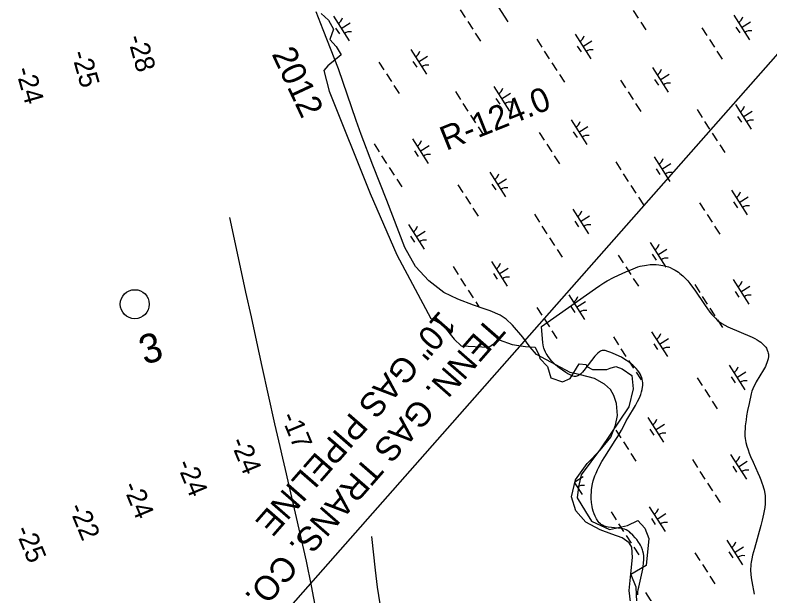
# Model space of a CAD drawing. Extents: x 3937982 to 3958556, y 219448 to 241894.
# Drawn here: x 3949325 to 3950623, y 227398 to 228394 of the extents above; entities that cross this region are included whole.
import ezdxf

# ---------------------------------------------------------------- set-up
doc = ezdxf.new("R2010")
doc.units = 0
for name, color, linetype in [('V-RIVR-EDGE', 7, 'Continuous'), ('V-RIVR-IDEN', 7, 'Continuous'), ('V-RIVR-MILE', 7, 'Continuous'), ('V-RIVR-RANG', 7, 'Continuous'), ('V-RIVR-RANG-IDEN', 7, 'Continuous'), ('V-SITE-VEGE', 7, 'Continuous'), ('V-TOPO-MINR', 7, 'Continuous'), ('V-UTIL-IDEN', 7, 'Continuous'), ('V-UTIL-LINE', 7, 'Continuous'), ('V-WETL-SWMP', 7, 'Continuous')]:
    doc.layers.add(name, color=color, linetype=linetype)

msp = doc.modelspace()

# ---------------------------------------------------------------- linework, layer by layer
at = {"layer": 'V-RIVR-EDGE'}
msp.add_lwpolyline([(3949851.079, 228397.326), (3949864.138, 228385.454), (3949872.449, 228370.02), (3949866.513, 228352.212), (3949877.198, 228340.34), (3949885.508, 228326.093), (3949862.951, 228307.098), (3949855.828, 228298.787), (3949865.325, 228263.171), (3949935.371, 228087.463), (3949981.672, 227981.801), (3950039.846, 227872.578), (3950060.028, 227861.893), (3950080.211, 227836.961), (3950092.083, 227825.089), (3950139.572, 227822.715), (3950157.38, 227835.774), (3950179.937, 227827.464), (3950202.494, 227823.902), (3950219.115, 227822.715), (3950226.238, 227808.468), (3950227.425, 227803.72), (3950240.485, 227789.473), (3950246.421, 227770.478), (3950266.603, 227763.354), (3950279.663, 227769.29), (3950295.096, 227794.222), (3950306.969, 227793.035), (3950308.156, 227789.473), (3950317.653, 227784.724), (3950327.151, 227784.724), (3950342.585, 227784.724), (3950348.521, 227787.099), (3950358.019, 227789.473), (3950368.704, 227785.911), (3950385.325, 227774.039), (3950387.699, 227751.482), (3950380.576, 227720.615), (3950331.9, 227648.195), (3950298.658, 227603.081), (3950293.909, 227582.898), (3950291.535, 227563.903), (3950305.781, 227540.158), (3950316.466, 227523.537), (3950347.334, 227509.291), (3950378.201, 227516.414), (3950396.009, 227524.725), (3950407.882, 227511.665), (3950415.005, 227493.857), (3950410.256, 227447.556), (3950384.137, 227432.122), (3950392.448, 227410.752), (3950393.635, 227384.633)], dxfattribs=at)
at = {"layer": 'V-RIVR-MILE'}
msp.add_circle((3949530.797, 227896.907), 25, dxfattribs=at)
msp.add_circle((3949530.797, 227896.907), 25, dxfattribs=at)
at = {"layer": 'V-SITE-VEGE'}
for points in [[(3950404.362, 227762.273), (3950404.13, 227764.37), (3950403.403, 227768.022), (3950402.576, 227770.741), (3950401.796, 227772.769), (3950400.34, 227775.786), (3950398.537, 227778.776), (3950395.684, 227782.728), (3950392.793, 227786.208), (3950389.907, 227789.278), (3950387.069, 227791.994), (3950384.306, 227794.4), (3950381.635, 227796.536), (3950376.46, 227800.245), (3950371.797, 227803.188), (3950367.654, 227805.541), (3950364.004, 227807.44), (3950357.633, 227810.421), (3950349.463, 227813.729), (3950344.433, 227815.525), (3950339.659, 227817.092), (3950337.931, 227817.454), (3950336.256, 227817.475), (3950334.634, 227817.202), (3950333.063, 227816.684), (3950331.541, 227815.961), (3950330.069, 227815.068), (3950327.259, 227812.893), (3950324.582, 227810.317), (3950322.073, 227807.542), (3950303.256, 227782.866), (3950300.903, 227780.205), (3950298.843, 227778.116), (3950297.038, 227776.505), (3950295.459, 227775.282), (3950292.867, 227773.703), (3950290.749, 227772.855), (3950289.16, 227772.505), (3950287.968, 227772.419), (3950286.178, 227772.589), (3950284.388, 227773.142), (3950279.817, 227775.202), (3950275.75, 227777.281), (3950272.157, 227779.327), (3950266.226, 227783.15), (3950261.381, 227786.734), (3950257.764, 227789.708), (3950255.071, 227792.102), (3950251.071, 227795.975), (3950247.139, 227800.188), (3950244.038, 227803.874), (3950241.638, 227807.083), (3950239.77, 227809.889), (3950238.318, 227812.357), (3950237.182, 227814.532), (3950235.498, 227818.386), (3950234.486, 227821.335), (3950233.866, 227823.588), (3950233.159, 227827.045), (3950232.719, 227830.615), (3950230.317, 227858.787), (3950322.839, 227924.147), (3950330.437, 227929.244), (3950337.284, 227933.433), (3950343.395, 227936.908), (3950354.309, 227942.632), (3950362.62, 227946.675), (3950375.182, 227952.432), (3950387.724, 227957.953), (3950391.89, 227959.635), (3950395.936, 227961.019), (3950399.836, 227962.15), (3950403.569, 227963.051), (3950407.129, 227963.757), (3950410.506, 227964.292), (3950416.912, 227964.955), (3950422.556, 227965.16), (3950427.496, 227965.041), (3950431.797, 227964.701), (3950435.526, 227964.22), (3950438.756, 227963.655), (3950444.31, 227962.332), (3950448.371, 227961.056), (3950451.343, 227959.934), (3950455.672, 227957.984), (3950459.818, 227955.7), (3950462.863, 227953.759), (3950465.71, 227951.752), (3950468.38, 227949.698), (3950473.318, 227945.438), (3950477.695, 227941.143), (3950481.604, 227936.888), (3950485.112, 227932.728), (3950488.287, 227928.702), (3950493.988, 227920.903), (3950510.43, 227896.399), (3950515.734, 227888.819), (3950519.824, 227883.375), (3950522.982, 227879.472), (3950525.415, 227876.658), (3950529.181, 227872.65)], [(3950529.181, 227872.65), (3950533.113, 227868.929), (3950535.405, 227867.022), (3950537.787, 227865.261), (3950540.232, 227863.626), (3950545.311, 227860.647), (3950550.423, 227858.031), (3950592.368, 227840.335), (3950597.185, 227837.891), (3950601.169, 227835.636), (3950604.441, 227833.547), (3950607.124, 227831.624), (3950609.315, 227829.859), (3950611.105, 227828.247), (3950613.926, 227825.259), (3950615.761, 227822.871), (3950616.967, 227820.989), (3950618.482, 227818.011), (3950619.627, 227814.837), (3950620.123, 227812.768)], [(3950620.123, 227812.768), (3950620.412, 227810.747), (3950620.52, 227808.779), (3950620.475, 227806.858), (3950620.004, 227803.104), (3950619.138, 227799.545), (3950617.997, 227796.176), (3950616.68, 227792.991), (3950615.255, 227789.978), (3950612.189, 227784.277), (3950599.614, 227763.477), (3950596.798, 227758.333), (3950594.898, 227754.456), (3950593.622, 227751.533), (3950592, 227747.132), (3950590.789, 227742.715), (3950587.185, 227726.343), (3950584.653, 227714.004), (3950582.98, 227704.759), (3950581.907, 227697.849), (3950580.668, 227687.548), (3950580.246, 227682.436), (3950579.976, 227677.355), (3950579.949, 227673.468), (3950580.148, 227669.703), (3950580.533, 227666.062), (3950581.074, 227662.537), (3950581.745, 227659.123), (3950583.421, 227652.51), (3950585.374, 227646.317), (3950587.488, 227640.515), (3950589.665, 227635.078), (3950594.105, 227624.883), (3950602.215, 227607.053), (3950605.109, 227600.36), (3950607.468, 227594.505), (3950609.358, 227589.377), (3950610.847, 227584.89), (3950612.002, 227580.961), (3950612.887, 227577.523), (3950614.116, 227571.5), (3950614.741, 227566.98), (3950615.025, 227563.586), (3950615.132, 227558.493), (3950614.82, 227553.393), (3950614.046, 227547.153), (3950613.108, 227541.296), (3950612.066, 227535.801), (3950609.756, 227525.485), (3950607.437, 227516.449), (3950596.235, 227476.853), (3950593.249, 227464.973), (3950591.942, 227459.036), (3950590.789, 227453.099), (3950590.24, 227449.38), (3950589.919, 227445.763), (3950589.79, 227442.246), (3950589.816, 227438.828), (3950590.24, 227432.18), (3950591.002, 227425.918), (3950591.948, 227420.024), (3950596.194, 227397.792)], [(3950395.799, 227396.912), (3950396.156, 227401.608), (3950396.715, 227406.019), (3950397.405, 227410.164), (3950404.317, 227441.347), (3950404.995, 227445.238), (3950405.843, 227452.034), (3950406.131, 227457.117), (3950406.109, 227460.918), (3950405.941, 227463.765), (3950405.421, 227468.016), (3950404.544, 227472.258), (3950403.885, 227474.572), (3950402.295, 227478.752), (3950400.565, 227482.254), (3950398.822, 227485.203), (3950397.147, 227487.712), (3950393.923, 227491.949), (3950391.314, 227495.019), (3950387.185, 227499.48), (3950382.915, 227503.809), (3950381.543, 227505.061), (3950380.132, 227506.136), (3950378.69, 227507.061), (3950375.725, 227508.552), (3950372.753, 227509.64), (3950369.831, 227510.426), (3950366.994, 227510.998), (3950344.882, 227513.529), (3950342.277, 227514.043), (3950340.073, 227514.604), (3950338.216, 227515.192), (3950335.137, 227516.484), (3950332.999, 227517.707), (3950331.502, 227518.784), (3950329.448, 227520.687), (3950327.644, 227522.968), (3950324.844, 227527.558), (3950322.581, 227532.074), (3950320.771, 227536.465), (3950319.335, 227540.708), (3950318.217, 227544.777), (3950317.361, 227548.658), (3950316.726, 227552.345), (3950316.273, 227555.835), (3950315.79, 227562.433), (3950315.739, 227568.231), (3950315.97, 227573.296), (3950316.378, 227577.695), (3950316.884, 227581.51), (3950318.098, 227588.072), (3950319.27, 227592.871), (3950320.291, 227596.383), (3950322.04, 227601.484), (3950324.039, 227606.359), (3950326.552, 227611.724), (3950329.09, 227616.72), (3950334.244, 227626.011), (3950339.084, 227634.083), (3950357.006, 227662.218), (3950361.393, 227669.3), (3950367.645, 227680.013), (3950370.562, 227685.422), (3950375.95, 227696.012), (3950378.723, 227700.931), (3950391.713, 227722.591), (3950395.592, 227729.665), (3950398.613, 227735.889), (3950400.856, 227741.347), (3950402.443, 227746.122), (3950403.491, 227750.292), (3950404.116, 227753.929), (3950404.417, 227757.1), (3950404.477, 227759.865), (3950404.362, 227762.273)]]:
    msp.add_lwpolyline(points, dxfattribs=at)
at = {"layer": 'V-TOPO-MINR'}
for points in [[(3949842.707, 227370.096), (3949834.966, 227412.514), (3949826.104, 227454.751), (3949789.747, 227612.469), (3949785.237, 227632.15), (3949780.76, 227651.839), (3949776.333, 227671.539), (3949771.94, 227691.246), (3949750.138, 227789.638), (3949740.699, 227832.375), (3949731.299, 227875.12), (3949721.958, 227917.878), (3949712.655, 227960.644), (3949694.11, 228046.19)], [(3949952.939, 227381.593), (3949948.433, 227410.354), (3949944.771, 227439.266), (3949938.72, 227497.32)]]:
    msp.add_lwpolyline(points, dxfattribs=at)
at = {"layer": 'V-UTIL-LINE'}
msp.add_line((3950898.169, 228625.327), (3949080.141, 226562.604), dxfattribs=at)
at = {"layer": 'V-WETL-SWMP'}
for p, q in [((3950145.32, 228424.908), (3950172.382, 228382.865)), ((3950090.454, 228403.511), (3950099.114, 228390.057)), ((3950387.868, 228402.291), (3950396.528, 228388.837)), ((3949872.323, 228392.177), (3949899.386, 228350.134)), ((3950560.882, 228393.949), (3950587.945, 228351.905)), ((3949885.855, 228371.155), (3949900.99, 228380.898)), ((3950103.444, 228383.33), (3950112.104, 228369.876)), ((3950400.858, 228382.11), (3950409.518, 228368.656)), ((3950506.016, 228372.552), (3950514.676, 228359.098)), ((3950564.678, 228373.796), (3950571.173, 228363.706)), ((3950574.413, 228372.927), (3950589.549, 228382.669)), ((3949876.119, 228372.025), (3949882.614, 228361.934)), ((3950116.434, 228363.149), (3950125.094, 228349.695)), ((3950287.886, 228361.218), (3950314.948, 228319.174)), ((3950222.021, 228352.623), (3950230.681, 228339.169)), ((3950301.417, 228340.196), (3950316.552, 228349.938)), ((3950519.006, 228352.371), (3950527.666, 228338.917)), ((3950005.453, 228334.878), (3950032.515, 228292.835)), ((3950291.682, 228341.065), (3950298.177, 228330.975)), ((3950018.984, 228313.857), (3950034.119, 228323.599)), ((3950235.011, 228332.442), (3950243.671, 228318.988)), ((3950531.996, 228332.19), (3950540.656, 228318.736)), ((3949950.587, 228313.481), (3949959.247, 228300.027)), ((3950009.249, 228314.726), (3950015.744, 228304.636)), ((3950248.001, 228312.261), (3950256.661, 228298.807)), ((3950421.015, 228303.919), (3950448.077, 228261.876)), ((3949963.576, 228293.301), (3949972.236, 228279.847)), ((3950260.99, 228292.081), (3950269.65, 228278.627)), ((3950366.149, 228282.522), (3950374.809, 228269.068)), ((3950424.811, 228283.767), (3950431.306, 228273.676)), ((3950434.546, 228282.897), (3950449.682, 228292.64)), ((3949976.566, 228273.12), (3949985.226, 228259.666)), ((3950148.019, 228271.188), (3950175.081, 228229.145)), ((3950082.154, 228262.593), (3950090.813, 228249.139)), ((3950161.55, 228250.167), (3950176.685, 228259.909)), ((3950379.139, 228262.341), (3950387.799, 228248.887)), ((3950151.815, 228251.036), (3950158.309, 228240.945)), ((3950095.143, 228242.412), (3950103.803, 228228.959)), ((3950392.129, 228242.161), (3950400.789, 228228.707)), ((3950497.716, 228231.634), (3950506.376, 228218.18)), ((3950563.581, 228240.229), (3950590.643, 228198.186)), ((3950108.133, 228222.232), (3950116.793, 228208.778)), ((3950567.377, 228220.077), (3950573.872, 228209.986)), ((3950577.112, 228219.207), (3950592.248, 228228.95)), ((3950281.148, 228213.89), (3950308.21, 228171.846)), ((3950510.706, 228211.453), (3950519.366, 228197.999)), ((3950121.123, 228202.051), (3950129.783, 228188.597)), ((3950226.282, 228192.493), (3950234.942, 228179.039)), ((3950284.944, 228193.737), (3950291.439, 228183.647)), ((3950294.679, 228192.868), (3950309.814, 228202.61)), ((3950523.696, 228191.273), (3950532.356, 228177.819)), ((3950008.151, 228181.159), (3950035.214, 228139.115)), ((3949942.286, 228172.564), (3949950.946, 228159.11)), ((3950021.682, 228160.137), (3950036.818, 228169.879)), ((3950239.272, 228172.312), (3950247.932, 228158.858)), ((3950536.686, 228171.092), (3950545.346, 228157.638)), ((3949955.276, 228152.383), (3949963.936, 228138.929)), ((3950011.947, 228161.006), (3950018.442, 228150.916)), ((3950252.262, 228152.131), (3950260.921, 228138.677)), ((3950357.849, 228141.604), (3950366.509, 228128.151)), ((3950423.714, 228150.199), (3950450.776, 228108.156)), ((3950437.245, 228129.178), (3950452.38, 228138.92)), ((3949968.266, 228132.202), (3949976.926, 228118.748)), ((3950427.51, 228130.047), (3950434.005, 228119.957)), ((3950141.28, 228123.86), (3950168.343, 228081.817)), ((3950370.839, 228121.424), (3950379.498, 228107.97)), ((3949981.256, 228112.022), (3949989.916, 228098.568)), ((3950086.414, 228102.463), (3950095.074, 228089.009)), ((3950145.076, 228103.708), (3950151.571, 228093.617)), ((3950154.812, 228102.838), (3950169.947, 228112.581)), ((3950383.828, 228101.243), (3950392.488, 228087.789)), ((3950556.843, 228092.901), (3950583.905, 228050.858)), ((3950099.404, 228082.282), (3950108.064, 228068.828)), ((3950396.818, 228081.062), (3950405.478, 228067.608)), ((3950570.374, 228071.879), (3950585.51, 228081.622)), ((3950112.394, 228062.102), (3950121.054, 228048.648)), ((3950501.977, 228071.504), (3950510.637, 228058.05)), ((3950560.639, 228072.748), (3950567.134, 228062.658)), ((3950217.981, 228051.575), (3950226.641, 228038.121)), ((3950283.846, 228060.17), (3950310.909, 228018.127)), ((3950297.378, 228039.148), (3950312.513, 228048.891)), ((3950514.967, 228051.323), (3950523.627, 228037.869)), ((3950287.642, 228040.018), (3950294.137, 228029.927)), ((3950001.413, 228033.831), (3950028.476, 227991.787)), ((3950014.944, 228012.809), (3950030.08, 228022.551)), ((3950230.971, 228031.394), (3950239.631, 228017.94)), ((3950527.957, 228031.142), (3950536.617, 228017.688)), ((3950005.209, 228013.678), (3950011.704, 228003.588)), ((3950243.961, 228011.213), (3950252.621, 227997.76)), ((3950416.976, 228002.871), (3950444.038, 227960.828)), ((3950256.951, 227991.033), (3950265.611, 227977.579)), ((3950430.507, 227981.85), (3950445.642, 227991.592)), ((3950143.979, 227970.14), (3950171.041, 227928.097)), ((3950362.11, 227981.474), (3950370.769, 227968.02)), ((3950420.772, 227982.719), (3950427.267, 227972.629)), ((3950078.114, 227961.545), (3950086.774, 227948.092)), ((3950157.51, 227949.119), (3950172.646, 227958.861)), ((3950375.099, 227961.294), (3950383.759, 227947.84)), ((3950147.775, 227949.988), (3950154.27, 227939.898)), ((3950091.104, 227941.365), (3950099.764, 227927.911)), ((3950388.089, 227941.113), (3950396.749, 227927.659)), ((3950559.541, 227939.181), (3950586.604, 227897.138)), ((3950104.094, 227921.184), (3950112.754, 227907.73)), ((3950493.676, 227930.586), (3950502.336, 227917.132)), ((3950563.337, 227919.029), (3950569.832, 227908.938)), ((3950573.073, 227918.16), (3950588.208, 227927.902)), ((3950277.108, 227912.842), (3950304.171, 227870.799)), ((3950506.666, 227910.405), (3950515.326, 227896.952)), ((3950117.084, 227901.003), (3950122.751, 227892.199)), ((3950280.904, 227892.689), (3950287.399, 227882.599)), ((3950290.639, 227891.82), (3950305.775, 227901.563)), ((3950222.242, 227891.445), (3950230.902, 227877.991)), ((3950519.656, 227890.225), (3950528.316, 227876.771)), ((3950235.232, 227871.264), (3950243.892, 227857.81)), ((3950532.646, 227870.044), (3950541.306, 227856.59)), ((3950248.222, 227851.083), (3950256.882, 227837.629)), ((3950353.809, 227840.557), (3950362.469, 227827.103)), ((3950419.674, 227849.152), (3950446.737, 227807.108)), ((3950423.47, 227828.999), (3950429.965, 227818.909)), ((3950433.205, 227828.13), (3950448.341, 227837.872)), ((3950366.799, 227820.376), (3950375.459, 227806.922)), ((3950379.789, 227800.195), (3950388.449, 227786.741)), ((3950552.803, 227791.853), (3950579.866, 227749.81)), ((3950392.779, 227780.014), (3950401.439, 227766.561)), ((3950566.335, 227770.831), (3950581.47, 227780.574)), ((3950497.937, 227770.456), (3950506.597, 227757.002)), ((3950556.599, 227771.701), (3950563.094, 227761.61)), ((3950510.927, 227750.275), (3950519.587, 227736.821)), ((3950523.917, 227730.095), (3950532.577, 227716.641)), ((3950412.936, 227701.824), (3950439.998, 227659.78)), ((3950426.467, 227680.802), (3950441.603, 227690.544)), ((3950358.07, 227680.426), (3950366.73, 227666.973)), ((3950416.732, 227681.671), (3950423.227, 227671.581)), ((3950371.06, 227660.246), (3950379.72, 227646.792)), ((3950384.05, 227640.065), (3950392.71, 227626.611)), ((3950555.502, 227638.133), (3950582.564, 227596.09)), ((3950489.637, 227629.538), (3950498.297, 227616.085)), ((3950569.033, 227617.112), (3950584.169, 227626.854)), ((3950502.627, 227609.358), (3950511.287, 227595.904)), ((3950559.298, 227617.981), (3950565.793, 227607.891)), ((3950287.657, 227591.453), (3950301.736, 227600.515)), ((3950287.261, 227589.746), (3950300.131, 227569.751)), ((3950515.617, 227589.177), (3950524.277, 227575.723)), ((3950528.607, 227568.996), (3950537.267, 227555.542)), ((3950415.635, 227548.104), (3950442.697, 227506.061)), ((3950349.77, 227539.509), (3950358.43, 227526.055)), ((3950429.166, 227527.082), (3950444.302, 227536.825)), ((3950362.76, 227519.328), (3950371.42, 227505.874)), ((3950419.431, 227527.951), (3950425.926, 227517.861)), ((3950375.75, 227499.147), (3950384.41, 227485.694)), ((3950548.764, 227490.805), (3950575.826, 227448.762)), ((3950388.74, 227478.967), (3950397.399, 227465.513)), ((3950562.295, 227469.784), (3950577.431, 227479.526)), ((3950493.898, 227469.408), (3950502.558, 227455.954)), ((3950552.56, 227470.653), (3950559.055, 227460.563)), ((3950506.888, 227449.227), (3950515.548, 227435.774)), ((3950519.878, 227429.047), (3950528.538, 227415.593)), ((3950408.897, 227400.776), (3950435.959, 227358.733))]:
    msp.add_line(p, q, dxfattribs=at)
msp.add_lwpolyline([(3950384.646, 227374.969), (3950381.022, 227404.105), (3950383.617, 227433.268), (3950386.994, 227461.268), (3950385.364, 227478.752), (3950381.055, 227486.507), (3950368.969, 227495.006), (3950351.449, 227501.538), (3950331.206, 227508.836), (3950306.662, 227521.945), (3950289.086, 227541.692), (3950281.598, 227565.37), (3950288.467, 227594.94), (3950308.559, 227622.624), (3950331.002, 227646.042), (3950349.565, 227667.889), (3950357.249, 227688.523), (3950361.062, 227705.642), (3950359.42, 227725.847), (3950354.695, 227739.819), (3950348.82, 227750.288), (3950338.674, 227759.573), (3950321.143, 227768.826), (3950297.016, 227775.329), (3950279.273, 227779.684), (3950221.614, 227810.296), (3950210.676, 227823.076), (3950198.164, 227840.124), (3950180.196, 227860.647), (3950169.656, 227871.096), (3950159.131, 227878.047), (3950141.996, 227885.747), (3950131.875, 227889.201), (3950113.191, 227895.34), (3950086.327, 227905.718), (3950062.568, 227916.887), (3950036.439, 227936.986), (3950013.788, 227961.765), (3949994.989, 227994.722), (3949964.324, 228075.048), (3949939.962, 228135.967), (3949920.298, 228189.133), (3949911.644, 228212.806), (3949880.942, 228301.683), (3949854.61, 228368.812), (3949842.815, 228399.857)], dxfattribs=at)
for centre, start, end in [((3949871.104, 228394.51), 301.99668, 343.540338), ((3950559.663, 228396.281), 301.99668, 343.540338), ((3949901.004, 228348.058), 81.996677, 123.540335), ((3950589.563, 228349.83), 81.996677, 123.540335), ((3950286.667, 228363.55), 301.99668, 343.540338), ((3950316.567, 228317.099), 81.996677, 123.540335), ((3950004.233, 228337.211), 301.99668, 343.540338), ((3950034.133, 228290.759), 81.996677, 123.540335), ((3950419.796, 228306.252), 301.99668, 343.540338), ((3950146.799, 228273.521), 301.99668, 343.540338), ((3950449.696, 228259.8), 81.996677, 123.540335), ((3950176.699, 228227.069), 81.996677, 123.540335), ((3950562.362, 228242.562), 301.99668, 343.540338), ((3950279.929, 228216.222), 301.99668, 343.540338), ((3950592.262, 228196.11), 81.996677, 123.540335), ((3950006.932, 228183.491), 301.99668, 343.540338), ((3950309.829, 228169.771), 81.996677, 123.540335), ((3950036.832, 228137.04), 81.996677, 123.540335), ((3950422.494, 228152.532), 301.99668, 343.540338), ((3950140.061, 228126.193), 301.99668, 343.540338), ((3950452.394, 228106.08), 81.996677, 123.540335), ((3950169.961, 228079.741), 81.996677, 123.540335), ((3950555.624, 228095.234), 301.99668, 343.540338), ((3950585.524, 228048.782), 81.996677, 123.540335), ((3950282.627, 228062.503), 301.99668, 343.540338), ((3950000.194, 228036.163), 301.99668, 343.540338), ((3950312.527, 228016.051), 81.996677, 123.540335), ((3950030.094, 227989.712), 81.996677, 123.540335), ((3950415.756, 228005.204), 301.99668, 343.540338), ((3950445.656, 227958.752), 81.996677, 123.540335), ((3950142.76, 227972.473), 301.99668, 343.540338), ((3950172.66, 227926.021), 81.996677, 123.540335), ((3950558.322, 227941.514), 301.99668, 343.540338), ((3950275.889, 227915.175), 301.99668, 343.540338), ((3950588.222, 227895.062), 81.996677, 123.540335), ((3950305.789, 227868.723), 81.996677, 123.540335), ((3950418.455, 227851.484), 301.99668, 343.540338), ((3950448.355, 227805.033), 81.996677, 123.540335), ((3950551.584, 227794.186), 301.99668, 343.540338), ((3950581.484, 227747.734), 81.996677, 123.540335), ((3950411.717, 227704.156), 301.99668, 343.540338), ((3950441.617, 227657.705), 81.996677, 123.540335), ((3950554.283, 227640.466), 301.99668, 343.540338), ((3950584.183, 227594.014), 81.996677, 123.540335), ((3950301.75, 227567.675), 81.996677, 123.540335), ((3950414.416, 227550.437), 301.99668, 343.540338), ((3950444.316, 227503.985), 81.996677, 123.540335), ((3950547.545, 227493.138), 301.99668, 343.540338), ((3950577.445, 227446.686), 81.996677, 123.540335)]:
    msp.add_arc(centre, 17.623, start, end, dxfattribs=at)

# ---------------------------------------------------------------- texts
at = {"layer": 'V-RIVR-IDEN'}
for s, height, rotation, p in [('2012', 41.9999, 295.122211, (3949765.669, 228327.439)), ('3', 50, 17.20021, (3949547.609, 227792.106))]:
    msp.add_text(s, height=height, rotation=rotation, dxfattribs=at).set_placement(p)
at = {"layer": 'V-RIVR-RANG'}
for s, rotation, p in [('-28', 285.883222, (3949517.687, 228355.841)), ('-25', 285.883222, (3949421.362, 228328.976)), ('-24', 285.883222, (3949325.433, 228300.717)), ('-17', 292.476833, (3949781.552, 227703.952)), ('-24', 292.476833, (3949694.346, 227660.73)), ('-24', 292.476833, (3949601.946, 227622.492)), ('-24', 292.476833, (3949509.545, 227584.255)), ('-22', 292.476833, (3949416.59, 227547.357)), ('-25', 292.476833, (3949324.391, 227508.632))]:
    msp.add_text(s, height=33.5, rotation=rotation, dxfattribs=at).set_placement(p)
at = {"layer": 'V-RIVR-RANG-IDEN'}
msp.add_text('R-124.0', height=41.5, rotation=21.878769, dxfattribs=at).set_placement((3950066.325, 228160.621))
at = {"layer": 'V-UTIL-IDEN'}
for s, p in [('10" GAS PIPELINE', (3950055.661, 227887.704)), ('TENN. GAS TRANS. CO.', (3950138.722, 227876.352))]:
    msp.add_text(s, height=41.99992, rotation=228.836882, dxfattribs=at).set_placement(p)

doc.saveas('drawing.dxf')
